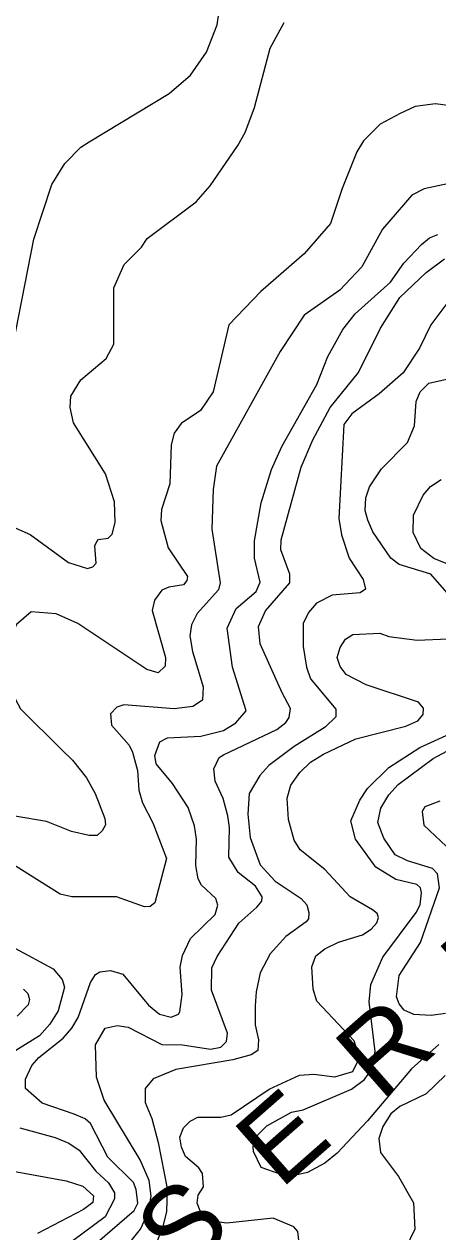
# Model space of a CAD drawing. Extents: x 294.2 to 320.3, y 7482.7 to 7510.7.
# Drawn here: x 306.654 to 307.293, y 7485.877 to 7487.743 of the extents above; entities that cross this region are included whole.
import ezdxf
from ezdxf.enums import TextEntityAlignment as Align

# ---------------------------------------------------------------- set-up
doc = ezdxf.new("R2010")
doc.units = 0
doc.header["$LTSCALE"] = 0.032
doc.layers.add('1', color=7, linetype='Continuous', lineweight=25)
doc.layers.add('2', color=7, linetype='Continuous', lineweight=13)
doc.layers.add('61', color=7, linetype='Continuous')

msp = doc.modelspace()

# ---------------------------------------------------------------- linework, layer by layer
at = {"layer": '1'}
for points in [[(307.3201, 7487.6156), (307.2895, 7487.6194), (307.2582, 7487.6156), (307.2349, 7487.6049), (307.2039, 7487.5881), (307.1785, 7487.5625), (307.168, 7487.5453), (307.1452, 7487.4886), (307.1273, 7487.4349), (307.0864, 7487.3877), (307.0198, 7487.3298), (306.9704, 7487.2782), (306.946, 7487.1745), (306.9265, 7487.1456), (306.8965, 7487.1257), (306.886, 7487.1106), (306.881, 7487.0929), (306.8793, 7487.0326), (306.8663, 7486.9928), (306.8652, 7486.9756), (306.8763, 7486.9337), (306.9062, 7486.8895), (306.9056, 7486.883), (306.9001, 7486.8766), (306.8773, 7486.8728), (306.8667, 7486.868), (306.8556, 7486.8529), (306.8517, 7486.8368), (306.8723, 7486.7642), (306.8718, 7486.7507), (306.8612, 7486.7405), (306.8435, 7486.7454), (306.7369, 7486.8164), (306.7034, 7486.8315), (306.665, 7486.8348), (306.642, 7486.815)], [(307.3468, 7486.8191), (307.2822, 7486.8928), (307.2334, 7486.9078), (307.2207, 7486.9175), (307.1926, 7486.9584), (307.1849, 7486.9761), (307.181, 7486.9912), (307.1821, 7487.0106), (307.1877, 7487.0278), (307.2063, 7487.0558), (307.2462, 7487.0961), (307.2573, 7487.1219), (307.2598, 7487.1595), (307.2659, 7487.1746), (307.2792, 7487.188), (307.3413, 7487.202)], [(306.642, 7486.815), (306.6222, 7486.7728), (306.6216, 7486.7384), (306.6242, 7486.7301), (306.6484, 7486.6847), (306.7121, 7486.6213), (306.7287, 7486.6056)], [(307.0325, 7486.0973), (307.0796, 7486.1188), (307.1018, 7486.1204), (307.134, 7486.1161), (307.162, 7486.1247), (307.1698, 7486.1403), (307.1692, 7486.1548), (307.1637, 7486.172), (307.1063, 7486.2333), (307.1007, 7486.2516), (307.0985, 7486.286), (307.1049, 7486.3032), (307.1187, 7486.314), (307.1398, 7486.3242), (307.177, 7486.3355), (307.19, 7486.3446), (307.1989, 7486.3543), (307.2017, 7486.3624), (307.1995, 7486.3688), (307.1923, 7486.3742), (307.1579, 7486.3941), (307.1187, 7486.4366), (307.0805, 7486.4667), (307.071, 7486.4817), (307.0622, 7486.514), (307.0603, 7486.5468), (307.0658, 7486.5667), (307.0797, 7486.5866), (307.0963, 7486.6022), (307.1165, 7486.6146), (307.1665, 7486.6382), (307.2438, 7486.6581), (307.2621, 7486.6662), (307.2703, 7486.6759), (307.2709, 7486.6856), (307.2631, 7486.6953), (307.1822, 7486.7217), (307.1517, 7486.7379), (307.1422, 7486.7502), (307.1378, 7486.7642), (307.1422, 7486.7798), (307.1505, 7486.7927), (307.1616, 7486.7997), (307.2038, 7486.8019), (307.2176, 7486.7965), (307.2612, 7486.7911), (307.3089, 7486.7928)], [(306.7287, 7486.6056), (306.7503, 7486.5782), (306.7637, 7486.554), (306.7787, 7486.5155), (306.7798, 7486.5058), (306.7744, 7486.4962), (306.7666, 7486.4892), (306.7544, 7486.4892), (306.7272, 7486.4951), (306.6884, 7486.5107), (306.6395, 7486.5192)], [(306.6532, 7486.2518), (306.6598, 7486.2448), (306.6621, 7486.2356), (306.6604, 7486.2276), (306.6432, 7486.2098)], [(307.3045, 7486.1183), (307.2751, 7486.0898), (307.2346, 7486.0704), (307.2205, 7486.0591), (307.2083, 7486.0397), (307.2022, 7486.0209), (307.2044, 7485.9994), (307.2324, 7485.9623), (307.2557, 7485.9215), (307.2578, 7485.8806), (307.2428, 7485.8499)], [(307.0797, 7485.851), (307.0769, 7485.8773), (307.0708, 7485.8843), (307.0389, 7485.8977), (306.9671, 7485.8902), (306.94, 7485.8935), (306.9294, 7485.9001), (306.9211, 7485.921), (306.9228, 7485.9334), (306.9311, 7485.9463), (306.9296, 7485.9666), (306.9241, 7485.9758), (306.9035, 7485.993), (306.8969, 7486.0075), (306.8947, 7486.0231), (306.9002, 7486.0376), (306.9107, 7486.0478), (306.9221, 7486.0537), (306.9581, 7486.0537), (306.9736, 7486.0575), (307.0325, 7486.0973)], [(306.637, 7485.9704), (306.7187, 7485.9556), (306.7449, 7485.9471), (306.761, 7485.9325), (306.7599, 7485.9223), (306.7455, 7485.911), (306.6745, 7485.8739)]]:
    msp.add_lwpolyline(points, dxfattribs=at)
at = {"layer": '2'}
for points in [[(306.6369, 7487.2472), (306.6688, 7487.4107), (306.6969, 7487.495), (306.7168, 7487.5275), (306.7416, 7487.5524), (306.7544, 7487.5607), (306.8783, 7487.6354), (306.9108, 7487.6641), (306.9357, 7487.6993), (306.9523, 7487.7414), (306.9549, 7487.7593)], [(307.0098, 7487.6137), (307.034, 7487.7057), (307.0558, 7487.7453)], [(306.8355, 7487.3979), (306.8438, 7487.4113), (306.9198, 7487.4681), (306.9415, 7487.493), (306.9842, 7487.555), (306.9957, 7487.5754), (307.0098, 7487.6137)], [(307.308, 7487.496), (307.2722, 7487.4885), (307.2531, 7487.4783), (307.2077, 7487.426), (307.1758, 7487.3679), (307.142, 7487.3315), (307.0864, 7487.2932), (307.0494, 7487.237), (306.951, 7487.0595), (306.9459, 7487.0238), (306.9441, 7486.9625), (306.9568, 7486.8795), (306.9543, 7486.8686), (306.9211, 7486.8322), (306.9127, 7486.8144), (306.9102, 7486.7978), (306.914, 7486.7735), (306.9306, 7486.7186), (306.9293, 7486.6982), (306.9147, 7486.6885), (306.886, 7486.6847), (306.8081, 7486.6911), (306.7972, 7486.6873), (306.7876, 7486.677), (306.7889, 7486.6598), (306.8164, 7486.6285), (306.8215, 7486.6177), (306.8291, 7486.5896), (306.831, 7486.559), (306.8368, 7486.5398), (306.8527, 7486.5085)], [(306.7027, 7485.8049), (306.824, 7485.9096), (306.8297, 7485.9211), (306.8272, 7485.9422), (306.8227, 7485.953), (306.7832, 7485.992), (306.7563, 7486.0443), (306.7481, 7486.0514), (306.7315, 7486.0584), (306.6816, 7486.0756), (306.6561, 7486.098), (306.6561, 7486.1126), (306.6657, 7486.1337), (306.6765, 7486.1459), (306.7142, 7486.1758), (306.7276, 7486.1912), (306.7372, 7486.2078), (306.7563, 7486.2621), (306.764, 7486.2742), (306.771, 7486.2787), (306.7876, 7486.2805), (306.8067, 7486.2748), (306.8463, 7486.227), (306.863, 7486.2129), (306.8809, 7486.2084), (306.8923, 7486.2129), (306.8943, 7486.2167), (306.8981, 7486.2436), (306.8949, 7486.2857), (306.8987, 7486.3036), (306.9108, 7486.3297), (306.9492, 7486.3668), (306.953, 7486.3815), (306.9504, 7486.3917), (306.9281, 7486.4121), (306.9229, 7486.4223), (306.9191, 7486.4428), (306.9204, 7486.4836), (306.9172, 7486.5041), (306.9076, 7486.5321), (306.8834, 7486.5692), (306.8578, 7486.5998), (306.8559, 7486.6126), (306.8636, 7486.6336), (306.8757, 7486.64), (306.9268, 7486.6426), (306.9619, 7486.6515), (306.9811, 7486.663), (306.997, 7486.6815), (306.976, 7486.7492), (306.9676, 7486.8092), (306.9817, 7486.8399), (307.0124, 7486.866), (307.0187, 7486.8807), (307.0098, 7486.9178), (307.0098, 7486.9446), (307.02, 7487.0033), (307.036, 7487.0544), (307.0519, 7487.0902), (307.1062, 7487.1859), (307.1234, 7487.2294), (307.1464, 7487.2708), (307.1656, 7487.2951), (307.2198, 7487.3442), (307.2409, 7487.3736), (307.2677, 7487.4024), (307.2805, 7487.4126), (307.2933, 7487.4177)], [(306.6318, 7486.9682), (306.6631, 7486.9541), (306.7225, 7486.9107), (306.7519, 7486.9018), (306.7602, 7486.9043), (306.7653, 7486.9101), (306.7633, 7486.9369), (306.7665, 7486.9433), (306.7691, 7486.9465), (306.7838, 7486.9484), (306.7902, 7486.9548), (306.7947, 7486.9727), (306.7934, 7487.0046), (306.7799, 7487.048), (306.7301, 7487.1265), (306.725, 7487.1502), (306.7263, 7487.1681), (306.7416, 7487.193), (306.7806, 7487.2261), (306.7927, 7487.2485), (306.7927, 7487.3353), (306.8087, 7487.3711), (306.8355, 7487.3979)], [(306.8093, 7485.8502), (306.8336, 7485.8809), (306.8463, 7485.9077), (306.8502, 7485.932), (306.847, 7485.9562), (306.833, 7485.9882), (306.7774, 7486.0801), (306.7659, 7486.1159), (306.764, 7486.1657), (306.7793, 7486.1912), (306.7979, 7486.1957), (306.8145, 7486.1931), (306.8668, 7486.1663), (306.8987, 7486.1656), (306.9421, 7486.1592), (306.9581, 7486.1618), (306.9664, 7486.1707), (306.9683, 7486.1835), (306.9434, 7486.2499), (306.9441, 7486.2844), (306.9523, 7486.3023), (306.9855, 7486.3534), (307.0136, 7486.3783), (307.0213, 7486.3878), (307.022, 7486.3942), (307.0117, 7486.4108), (306.9849, 7486.4319), (306.9702, 7486.4555), (306.9715, 7486.5015), (306.9689, 7486.5194), (306.9613, 7486.5462), (306.9492, 7486.573), (306.9472, 7486.5922), (306.9555, 7486.6094), (306.9619, 7486.6139), (307.0443, 7486.6528), (307.0583, 7486.6636), (307.0634, 7486.6713), (307.0654, 7486.6854), (307.0526, 7486.7096), (307.0187, 7486.785), (307.0162, 7486.8118), (307.0271, 7486.8361), (307.0647, 7486.8795), (307.0647, 7486.8929), (307.0506, 7486.9306), (307.0513, 7486.9459), (307.082, 7487.0583), (307.0998, 7487.1004), (307.1267, 7487.1502), (307.1707, 7487.2044), (307.2046, 7487.2728), (307.2346, 7487.3206), (307.2754, 7487.359), (307.3035, 7487.38)], [(307.3118, 7487.3174), (307.2824, 7487.2779), (307.2646, 7487.2421), (307.2396, 7487.2038), (307.2026, 7487.1713), (307.1605, 7487.1406), (307.1477, 7487.124), (307.14, 7486.9791), (307.1445, 7486.9535), (307.156, 7486.9178), (307.1777, 7486.8846), (307.1816, 7486.8699), (307.1733, 7486.8641), (307.1299, 7486.8603), (307.1056, 7486.8482), (307.0934, 7486.8335), (307.0851, 7486.8169), (307.0851, 7486.7812), (307.0902, 7486.7492), (307.0966, 7486.7314), (307.1356, 7486.6841), (307.1356, 7486.6726), (307.119, 7486.6566), (307.0711, 7486.6266), (307.0321, 7486.5972), (307.0181, 7486.5819), (307.0015, 7486.5539), (306.9996, 7486.5219), (307.0034, 7486.4862), (307.0187, 7486.444), (307.0417, 7486.4185), (307.082, 7486.3917), (307.0909, 7486.3821), (307.0941, 7486.37), (307.0935, 7486.3604), (307.0896, 7486.3559), (307.0583, 7486.3329), (307.0341, 7486.3061), (307.0187, 7486.2768), (307.0123, 7486.2474), (307.0111, 7486.2257), (307.0111, 7486.1963), (307.0162, 7486.1733), (307.0149, 7486.1567), (307.0047, 7486.1503), (306.9766, 7486.1426), (306.8885, 7486.1273), (306.8534, 7486.1133), (306.8412, 7486.098), (306.8412, 7486.0763), (306.8514, 7486.052), (306.861, 7486.0149), (306.8751, 7485.9435), (306.8738, 7485.9077), (306.868, 7485.8835), (306.8502, 7485.8388)], [(307.3354, 7486.8974), (307.2869, 7486.9171), (307.2671, 7486.9325), (307.255, 7486.9573), (307.2556, 7486.9842), (307.2703, 7487.0148), (307.2818, 7487.0282), (307.2984, 7487.0391)], [(307.2945, 7486.1661), (307.2524, 7486.1286), (307.1847, 7486.0482), (307.1375, 7485.9984), (307.1184, 7485.983), (307.0916, 7485.9684), (307.0737, 7485.9645), (307.0494, 7485.9658), (307.02, 7485.976), (307.0085, 7486.0009), (307.0079, 7486.0086), (307.0149, 7486.0265), (307.0289, 7486.0405), (307.0673, 7486.0616), (307.0852, 7486.0654), (307.1598, 7486.0973), (307.1797, 7486.112), (307.1911, 7486.1286), (307.1962, 7486.1554), (307.1873, 7486.2321), (307.1898, 7486.2589), (307.2084, 7486.301), (307.2595, 7486.37), (307.2658, 7486.3821), (307.2677, 7486.4006), (307.2664, 7486.4083), (307.2607, 7486.4133), (307.2282, 7486.421), (307.1975, 7486.4402), (307.1662, 7486.4836), (307.1586, 7486.5117), (307.1726, 7486.5436), (307.1847, 7486.5615), (307.2173, 7486.5941), (307.2652, 7486.6253), (307.3176, 7486.649)], [(307.3048, 7486.2141), (307.2831, 7486.211), (307.2563, 7486.2123), (307.241, 7486.2193), (307.2332, 7486.2288), (307.2294, 7486.2397), (307.2332, 7486.2729), (307.2664, 7486.324), (307.2958, 7486.4083), (307.2927, 7486.43), (307.285, 7486.4383), (307.2461, 7486.4498), (307.2275, 7486.4593), (307.2097, 7486.4849), (307.2007, 7486.5092), (307.2052, 7486.5315), (307.2173, 7486.5519), (307.232, 7486.5679), (307.2862, 7486.6081), (307.3137, 7486.6228)], [(307.2965, 7486.5423), (307.2729, 7486.5334), (307.269, 7486.5264), (307.2716, 7486.5053), (307.3239, 7486.4555)], [(306.8527, 7486.5085), (306.8738, 7486.4536), (306.8559, 7486.3853), (306.8489, 7486.3795), (306.84, 7486.3789), (306.7966, 7486.3942), (306.7276, 7486.3942)], [(306.7276, 7486.3942), (306.7097, 7486.3987), (306.6318, 7486.4472)], [(306.6395, 7486.315), (306.6989, 7486.2831), (306.7129, 7486.2665), (306.7161, 7486.255), (306.7065, 7486.218), (306.6938, 7486.1976), (306.6778, 7486.1797), (306.6344, 7486.1528)], [(306.6471, 7486.0373), (306.7021, 7486.0226), (306.7231, 7486.0137), (306.7391, 7486.0028), (306.7646, 7485.9703), (306.7844, 7485.9524), (306.7934, 7485.937), (306.7934, 7485.9275), (306.7793, 7485.9), (306.6771, 7485.8241)]]:
    msp.add_lwpolyline(points, dxfattribs=at)

# ---------------------------------------------------------------- texts
at = {"layer": '61', "width": 1.05}
msp.add_text('S  E  R  R  A', height=0.12, rotation=41.302, dxfattribs=at).set_placement((307.2536, 7486.1201), align=Align.CENTER)

doc.saveas('drawing.dxf')
